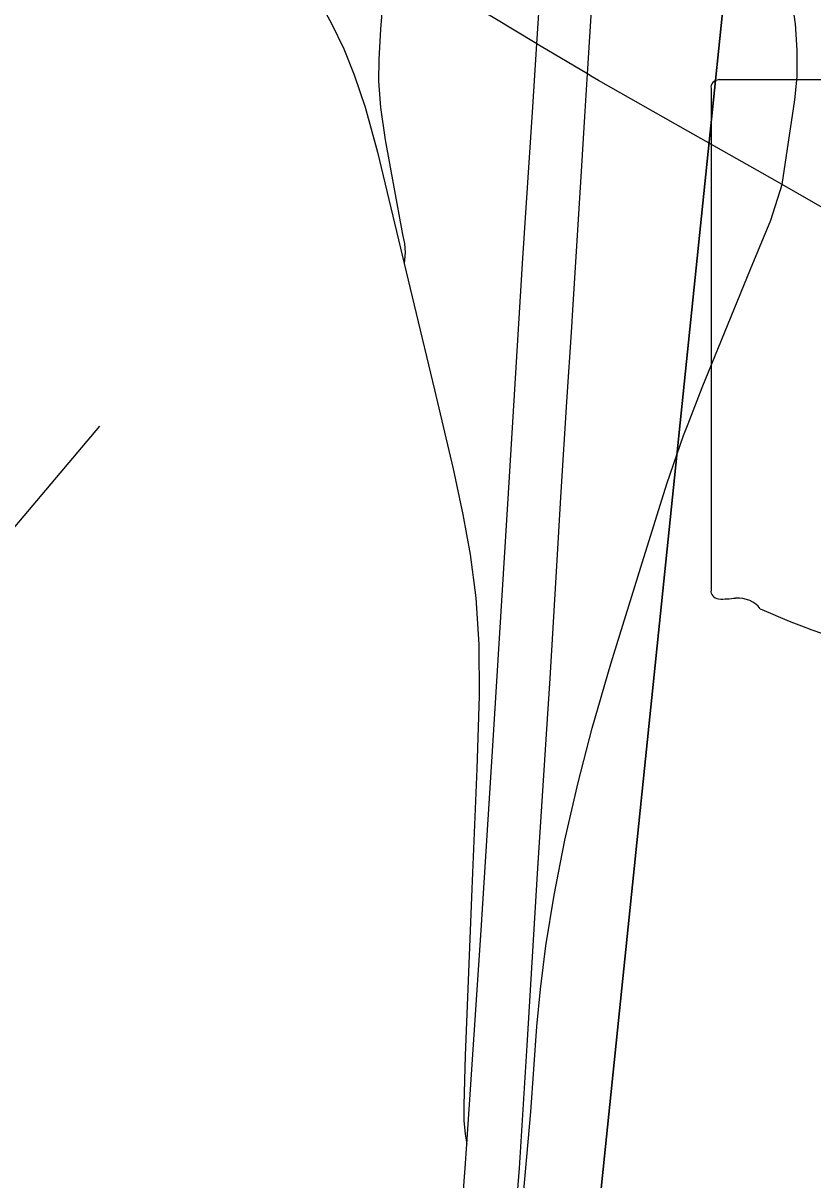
# Model space of a CAD drawing. Extents: x -1.4 to 35.4, y 0 to 22.
# Drawn here: x 29.5152 to 29.8302, y 16.9214 to 17.3826 of the extents above; entities that cross this region are included whole.
import ezdxf

# ---------------------------------------------------------------- set-up
doc = ezdxf.new("R2010")
doc.units = 0
for name, color, linetype in [('GM_X_Interchange_Ramps', 7, 'Continuous'), ('GM_X_Interstate_Route', 7, 'Continuous'), ('GM_X_Minor_River', 7, 'Continuous'), ('GM_X_Section', 7, 'Continuous'), ('GM_X_State_Route', 7, 'Continuous'), ('GM_X_State_Shield', 7, 'Continuous')]:
    doc.layers.add(name, color=color, linetype=linetype)

msp = doc.modelspace()

# ---------------------------------------------------------------- linework, layer by layer
at = {"layer": 'GM_X_Interchange_Ramps'}
for points in [[(29.81797, 17.31818), (29.82303, 17.35194), (29.82386, 17.36122), (29.82398, 17.37179), (29.82327, 17.38232), (29.82185, 17.39217), (29.81925, 17.40368), (29.81501, 17.41668), (29.807, 17.43624), (29.77418, 17.51348), (29.76858, 17.52799), (29.76433, 17.54227), (29.76177, 17.55696), (29.76072, 17.57183), (29.76074, 17.58799), (29.7619, 17.6147), (29.76414, 17.665), (29.76616, 17.71655), (29.76678, 17.73716), (29.76683, 17.74418), (29.76638, 17.74875), (29.76509, 17.7541)], [(29.66366, 17.4077), (29.66342, 17.40504), (29.66319, 17.4023), (29.66272, 17.39987), (29.66155, 17.39651), (29.65967, 17.39181), (29.65873, 17.389), (29.65834, 17.38668), (29.65779, 17.38023), (29.65704, 17.36813), (29.65701, 17.35946), (29.65781, 17.34896), (29.65963, 17.33608), (29.66648, 17.29831), (29.66729, 17.29468), (29.66764, 17.29117), (29.66723, 17.28674)], [(29.63311, 17.39165), (29.63824, 17.38243), (29.64307, 17.37235), (29.6473, 17.36201), (29.65167, 17.34908), (29.65655, 17.33111), (29.66723, 17.28674), (29.67123, 17.27014), (29.67935, 17.23632), (29.68671, 17.20486), (29.69063, 17.18664), (29.69346, 17.17074), (29.69572, 17.1535), (29.69695, 17.13492), (29.69712, 17.11442), (29.6962, 17.08523), (29.69411, 17.03744), (29.69154, 16.97095), (29.691, 16.95118), (29.69104, 16.94513), (29.69147, 16.93961), (29.69217, 16.93562)], [(29.7804, 17.22278), (29.78603, 17.23734), (29.80525, 17.28447), (29.81337, 17.30396), (29.81797, 17.31818)], [(29.71031, 16.89158), (29.71261, 16.90019), (29.71346, 16.90434), (29.71453, 16.91284), (29.71611, 16.93059), (29.71765, 16.94855), (29.72007, 16.9826), (29.72153, 16.99744), (29.72373, 17.01468), (29.727, 17.03491), (29.73131, 17.05684), (29.73656, 17.07984), (29.74217, 17.10148), (29.74965, 17.12711), (29.76154, 17.16569), (29.77193, 17.19887), (29.77864, 17.21823), (29.7804, 17.22278)]]:
    msp.add_lwpolyline(points, dxfattribs=at)
at = {"layer": 'GM_X_Interstate_Route'}
for p, q in [((29.73774, 17.32131), (29.73922, 17.3453)), ((29.73211, 17.23154), (29.73402, 17.26136))]:
    msp.add_line(p, q, dxfattribs=at)
for points in [[(29.68906, 16.89455), (29.69153, 16.92615), (29.69217, 16.93562), (29.69792, 17.02097), (29.70268, 17.09661), (29.70878, 17.19522), (29.71446, 17.28887), (29.71838, 17.34713), (29.72011, 17.37432), (29.72245, 17.41101), (29.72597, 17.46868), (29.73189, 17.56228), (29.73491, 17.60877), (29.73885, 17.66829), (29.74298, 17.73898), (29.74436, 17.76259), (29.74868, 17.82892), (29.75256, 17.89094)], [(29.73922, 17.3453), (29.74028, 17.3623), (29.74211, 17.39195)], [(29.73402, 17.26136), (29.73446, 17.26832), (29.73774, 17.32131)], [(29.72796, 17.164), (29.72983, 17.19576), (29.73211, 17.23154)], [(29.72402, 17.09914), (29.72546, 17.12133), (29.72796, 17.164)], [(29.70439, 16.83123), (29.70601, 16.84813), (29.71031, 16.89158), (29.7106, 16.89449), (29.7132, 16.92605), (29.71629, 16.975), (29.72055, 17.04569), (29.72402, 17.09914)]]:
    msp.add_lwpolyline(points, dxfattribs=at)
at = {"layer": 'GM_X_Minor_River'}
msp.add_lwpolyline([(29.24016, 16.88594), (29.24987, 16.89714), (29.35502, 16.97598), (29.38214, 17.00394), (29.38476, 17.04), (29.38296, 17.06323), (29.39183, 17.10829), (29.39061, 17.12276), (29.39499, 17.13293), (29.43851, 17.12787), (29.44876, 17.12804), (29.46137, 17.13273), (29.50118, 17.16917), (29.54587, 17.22187)], dxfattribs=at)
at = {"layer": 'GM_X_Section'}
for points in [[(29.80136, 17.45639), (29.69751, 16.45047), (28.69084, 16.55237), (28.78293, 17.56035)], [(29.80136, 17.45639), (30.79442, 17.34824), (30.70501, 16.34352), (29.69751, 16.45047)]]:
    msp.add_lwpolyline(points, close=True, dxfattribs=at)
at = {"layer": 'GM_X_State_Route'}
for points in [[(29.74473, 17.35973), (29.74213, 17.3612), (29.74028, 17.3623), (29.72183, 17.37328), (29.72011, 17.37432), (29.70268, 17.38484), (29.66366, 17.4077), (29.64377, 17.41942), (29.61978, 17.433), (29.59709, 17.44471), (29.57664, 17.45558), (29.56566, 17.46149), (29.55289, 17.46822)], [(29.81797, 17.31818), (29.80806, 17.32381), (29.77944, 17.34008), (29.74473, 17.35973)], [(29.89895, 17.27207), (29.86308, 17.29248), (29.83664, 17.30749), (29.81797, 17.31818)]]:
    msp.add_lwpolyline(points, dxfattribs=at)
at = {"layer": 'GM_X_State_Shield'}
for p, q in [((29.88934, 17.36003), (29.79282, 17.36003)), ((29.78957, 17.35659), (29.78957, 17.15647))]:
    msp.add_line(p, q, dxfattribs=at)
for centre, major_axis, start_param, end_param in [((29.79335, 17.35702), (0.00382, 0), 1.712693, 3.28349), ((29.79338, 17.15603), (0.00385, 0), 3.00124, 4.508301), ((29.79397, 17.17651), (0.0294, 0), 4.665946, 4.897461), ((29.79998, 17.14492), (0.0106, 0), 0.519207, 1.627899), ((29.93381, 17.32472), (0.2524, 0), 4.195997, 4.488961)]:
    msp.add_ellipse(centre, major_axis=major_axis, ratio=0.8, start_param=start_param, end_param=end_param, dxfattribs=at)

doc.saveas('drawing.dxf')
